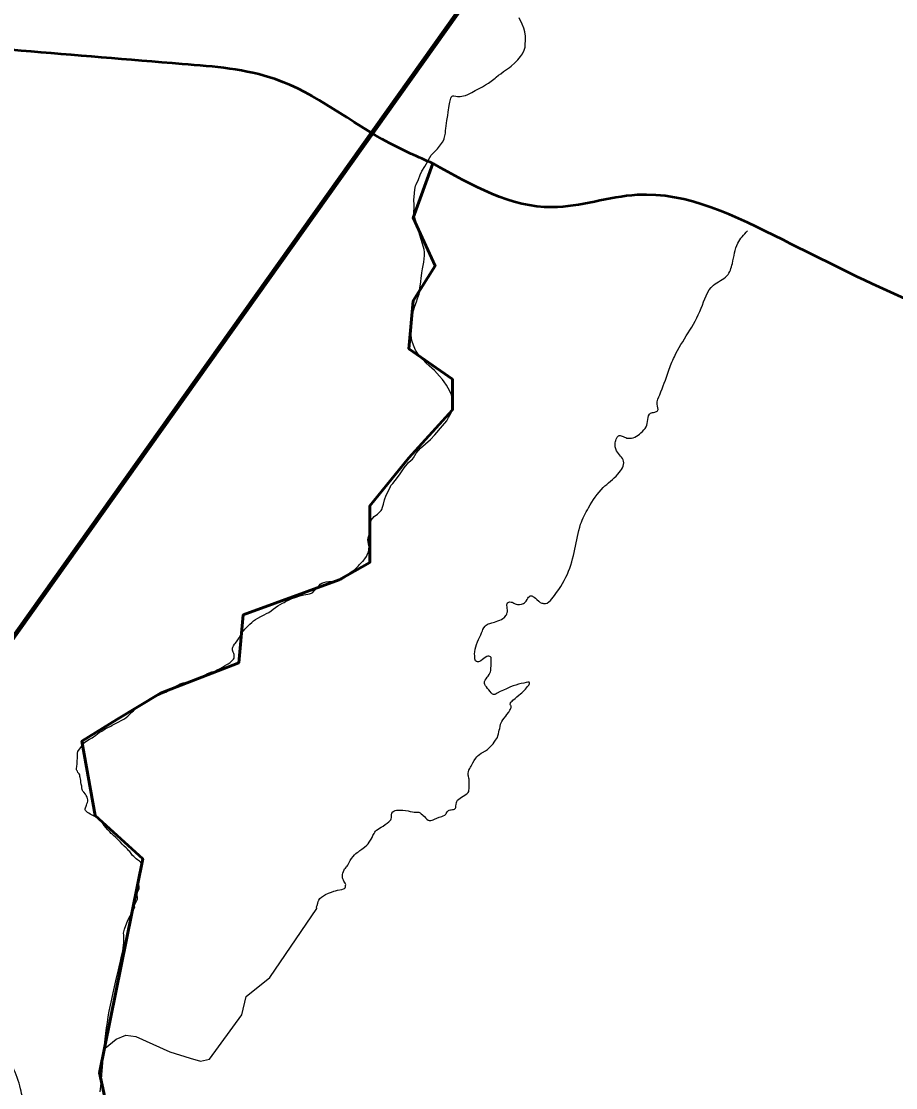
# Model space of a CAD drawing. Extents: x -1643653 to 4543381, y 1624270 to 13878484.
# Drawn here: x 709660 to 714916, y 8962026 to 8968437 of the extents above; entities that cross this region are included whole.
import ezdxf

# ---------------------------------------------------------------- set-up
doc = ezdxf.new("R2010")
doc.units = 0
doc.header["$LTSCALE"] = 200
for name, color, linetype, lineweight in [('24', 7, 'Continuous', 25), ('27', 7, 'Continuous', 13), ('28', 7, 'Continuous', 53), ('60', 7, 'Continuous', 13), ('9', 7, 'Continuous', 90)]:
    doc.layers.add(name, color=color, linetype=linetype, lineweight=lineweight)

msp = doc.modelspace()

# ---------------------------------------------------------------- linework, layer by layer
at = {"layer": '24'}
for points in [[(712690, 8968326.5), (712690.3, 8968347.4), (712687.7, 8968373.4), (712681.1, 8968396.6), (712670.7, 8968420.3), (712652.7, 8968457.2)], [(712191.7, 8967711.2), (712200.9, 8967729.7), (712202.5, 8967733.4), (712209.5, 8967765.4), (712210.5, 8967781.3), (712212.4, 8967793.3), (712218.1, 8967841.4), (712223.9, 8967871.9), (712226.8, 8967890.7), (712231.7, 8967931.5), (712234.9, 8967950.2), (712241.1, 8967974.7), (712244.5, 8967981.5), (712250, 8967986.4), (712254.2, 8967989), (712260.7, 8967989.8), (712272.7, 8967986.4), (712281.8, 8967985.6), (712298.5, 8967986.2), (712318.1, 8967989.3), (712330.9, 8967991.9), (712343.6, 8967997.4), (712367.4, 8968008.8), (712388.5, 8968021.1), (712416.3, 8968035.5), (712431.5, 8968043.6), (712450, 8968054.8), (712468.2, 8968066.3), (712491.7, 8968082.7), (712508.9, 8968095.7), (712514.9, 8968101.2), (712528.9, 8968113.6), (712541.7, 8968122.4), (712558.6, 8968135.7), (712577.2, 8968148), (712594.1, 8968160.2), (712604.8, 8968167.2), (712626.6, 8968188), (712644.6, 8968206), (712660.5, 8968224.8), (712673, 8968242.2), (712683.5, 8968264.3), (712688.2, 8968281), (712689.2, 8968296.1), (712690, 8968326.5)], [(712046.7, 8967486.3), (712056.6, 8967515.1), (712068, 8967536.8), (712085.3, 8967563.8), (712094.3, 8967578.9), (712108.4, 8967604.9), (712114.9, 8967617.8), (712124.7, 8967632.2), (712136.2, 8967644.8), (712162, 8967671.2), (712191.7, 8967711.2)], [(712010.1, 8966662.7), (712013.6, 8966680.7), (712018.3, 8966697.9), (712026.1, 8966724.5), (712034.9, 8966749.9), (712041.8, 8966770), (712048.3, 8966786.7), (712051.1, 8966796), (712053.9, 8966805.4), (712055.1, 8966820.5), (712056.4, 8966835.5), (712060.8, 8966868), (712061.7, 8966875.3), (712063.1, 8966891.8), (712067.3, 8966924.5), (712071.5, 8966948.2), (712079.1, 8966989.8), (712083.9, 8967030.2), (712084.2, 8967050), (712082.3, 8967065.3), (712071.5, 8967099), (712054.8, 8967152.1), (712043.2, 8967196.6), (712031.2, 8967236.3), (712025.9, 8967255.3), (712022.9, 8967266.6), (712021.3, 8967275.1), (712020.1, 8967289.9), (712021.3, 8967318.5), (712021.8, 8967333), (712019.9, 8967363), (712020.8, 8967382), (712022.9, 8967404.1), (712025.7, 8967426.3), (712030.2, 8967447.9), (712034.5, 8967455.4), (712046.7, 8967486.3)], [(711759.8, 8965408.9), (711762.8, 8965437.7), (711772.3, 8965449.9), (711782, 8965460.1), (711801.8, 8965475.1), (711812, 8965483.4), (711818.1, 8965490.2), (711822.9, 8965496.2), (711826.4, 8965502.4), (711831.9, 8965516.8), (711836.6, 8965535), (711844.2, 8965561.3), (711853.7, 8965587.6), (711862.3, 8965606.9), (711878.9, 8965640.7), (711881.7, 8965647.3), (711893.7, 8965658.9), (711907.8, 8965676), (711921, 8965693.7), (711937.6, 8965716.8), (711948.9, 8965735.5), (711961.2, 8965752.8), (711979.2, 8965774.9), (711988.2, 8965784.6), (712003.5, 8965798), (712011.1, 8965805.6), (712017.1, 8965812.5), (712033.5, 8965840.7), (712059.2, 8965870.5), (712089.4, 8965897), (712119.3, 8965922.3), (712146.4, 8965950.7), (712192.1, 8966005.7), (712217.5, 8966036.2), (712228.7, 8966055.3), (712241.9, 8966080.2), (712247.9, 8966092.2), (712251.6, 8966102.6), (712253.4, 8966114.4), (712253.2, 8966120.2), (712253.4, 8966136.1), (712252.7, 8966157.1), (712250.2, 8966169.6), (712246, 8966192.4), (712235.8, 8966214.5), (712215.5, 8966249.6), (712202.1, 8966269.7), (712191.2, 8966283.1), (712173.9, 8966303.2), (712143.5, 8966337.1), (712111.7, 8966366.2), (712091.6, 8966383.7), (712072.8, 8966403.6), (712045.8, 8966436.3), (712030.5, 8966459.8), (712020.8, 8966479.7), (712012.2, 8966506.2), (712007.8, 8966519.2), (712005.3, 8966533.7), (712003.9, 8966547.6), (712002.7, 8966566.2), (712003.7, 8966600.8), (712005.5, 8966632), (712006.5, 8966651.9), (712010.1, 8966662.7)], [(711099.7, 8964859.2), (711120.7, 8964869.8), (711134.7, 8964876.2), (711147.4, 8964883.5), (711161, 8964892.7), (711174.5, 8964903), (711187.8, 8964912.1), (711202.9, 8964922.2), (711217, 8964931.3), (711230.3, 8964939.3), (711239.5, 8964943.7), (711247.4, 8964948.7), (711265.6, 8964957.7), (711286, 8964966.3), (711305.5, 8964973.4), (711334.1, 8964982.8), (711358.9, 8964988.4), (711381.9, 8964993.7), (711392.8, 8964996.2), (711403.7, 8965000), (711411.9, 8965003.8), (711419, 8965010.9), (711432, 8965024.8), (711439.7, 8965034.5), (711450.9, 8965046), (711456.2, 8965052.5), (711466, 8965058.7), (711477.8, 8965064.3), (711491.9, 8965066.9), (711508.5, 8965068.4), (711519.7, 8965068.4), (711532, 8965068.8), (711539, 8965068.8), (711545.8, 8965068.8), (711552.3, 8965069.7), (711564.4, 8965073), (711580.7, 8965080), (711598.1, 8965090.7), (711608.4, 8965097.7), (711619.6, 8965107.5), (711630.5, 8965116.6), (711636.6, 8965123.5), (711642.2, 8965128), (711652.5, 8965134.4), (711664.9, 8965142.4), (711673.5, 8965148.9), (711679.4, 8965154.8), (711686.5, 8965163.6), (711692.4, 8965171.9), (711702.1, 8965181.3), (711711.6, 8965189), (711715.2, 8965192.5), (711719.9, 8965197.2), (711725.5, 8965204.8), (711734.4, 8965219), (711739.7, 8965228.7), (711743.5, 8965239), (711746.5, 8965248.2), (711748.2, 8965257.3), (711748.8, 8965265), (711750.3, 8965277.4), (711749.5, 8965286.2), (711747.7, 8965295.9), (711745, 8965307.4), (711743.6, 8965319.8), (711745.3, 8965332.2), (711748.9, 8965344.8), (711753.3, 8965359.9), (711757.7, 8965374.3), (711758.6, 8965382), (711758.9, 8965390.2), (711759.8, 8965401.7), (711759.8, 8965408.9)], [(712421.5, 8964748.8), (712426.5, 8964761.1), (712431.3, 8964771.9), (712434.6, 8964780.6), (712440.2, 8964790.3), (712447.7, 8964800.3), (712455, 8964807.6), (712460, 8964811.5), (712466.4, 8964814.6), (712475.8, 8964817), (712489.2, 8964821.2), (712503.7, 8964825.6), (712514.6, 8964829.5), (712524.9, 8964832.9), (712536.6, 8964836.8), (712547.2, 8964841.8), (712554.2, 8964846), (712560.1, 8964850.4), (712564, 8964853.5), (712568.7, 8964858.5), (712572.9, 8964864.1), (712575.7, 8964869.4), (712578.2, 8964875.8), (712581, 8964882.2), (712582.1, 8964887.8), (712582.1, 8964894.2), (712581.8, 8964899.4), (712580.7, 8964907.5), (712579.6, 8964916.1), (712579, 8964925.6), (712579, 8964931.7), (712580.2, 8964935.9), (712583.5, 8964940.6), (712587.1, 8964943.4), (712590.5, 8964945.7), (712596.1, 8964946.2), (712603.6, 8964945.7), (712610, 8964944.3), (712614.8, 8964942.3), (712619.8, 8964939.8), (712624.8, 8964937.3), (712628.9, 8964935.6), (712634.8, 8964933.4), (712643.5, 8964931.5), (712654.6, 8964931.5), (712665.8, 8964933.1), (712678, 8964937), (712685.3, 8964940.7), (712689.2, 8964944.3), (712694.8, 8964952.1), (712700.1, 8964960.4), (712705.4, 8964969.6), (712709.6, 8964975.5), (712715.7, 8964980), (712719, 8964982.2), (712724.1, 8964983), (712728.5, 8964983), (712732.4, 8964981.6), (712735.5, 8964979.4), (712742.2, 8964975.2), (712751.4, 8964968.5), (712759.2, 8964961.6), (712771.2, 8964950.7), (712778.7, 8964943.7), (712788.8, 8964939.7)], [(710000.6, 8963922), (709997.1, 8963929.1), (709994.4, 8963933.2), (709992.9, 8963937.1), (709992.3, 8963944.1), (709993.5, 8963956.8), (709995.3, 8963972.7), (709995.9, 8963988.3), (709997, 8964009.5), (709997, 8964025.7), (709997.6, 8964037.2), (710000.6, 8964046.7), (710009.7, 8964060.8), (710023.7, 8964079.6), (710032.8, 8964091.9), (710040.8, 8964100.5), (710053.5, 8964110.8), (710070.6, 8964121.1), (710085.3, 8964130), (710108.5, 8964144.7), (710128.6, 8964161.2), (710143.6, 8964170.3), (710163.7, 8964183.3), (710175.5, 8964189.5), (710198.5, 8964199.8), (710207.1, 8964204.8), (710239.1, 8964222.6), (710269, 8964236.8), (710280.8, 8964244.5), (710300.8, 8964260.7), (710318.8, 8964277.8), (710324.1, 8964282.8), (710334.9, 8964292.4), (710352.3, 8964308), (710365.6, 8964319.5), (710381.8, 8964332.8), (710398.6, 8964344), (710415.8, 8964353.7), (710432, 8964361.1), (710465.5, 8964376), (710498.9, 8964391), (710528.1, 8964404.3), (710549.6, 8964416.4), (710567.2, 8964426.9), (710581.1, 8964436), (710600.6, 8964447), (710615.1, 8964454.3), (710633.7, 8964461.1), (710652, 8964463.5), (710671.7, 8964467.6), (710688.3, 8964470.8), (710699.5, 8964474.7), (710713.8, 8964479.8), (710728.9, 8964486.9), (710742.8, 8964493.1), (710755.2, 8964500.7), (710762.2, 8964506.3), (710768.7, 8964511), (710780, 8964516), (710789.1, 8964519.9), (710804.5, 8964525.5), (710822.7, 8964530.8), (710837.2, 8964537.9), (710856, 8964546), (710870.1, 8964554), (710881.6, 8964561.9), (710894.9, 8964569.9), (710903.8, 8964573.7), (710914.7, 8964583.2), (710923, 8964589.9), (710931.2, 8964597.6), (710935.3, 8964602.9), (710939.2, 8964609.1), (710940.1, 8964615.3), (710940.2, 8964623.8), (710938.7, 8964629.9), (710936.9, 8964636.7), (710933.1, 8964645), (710930.7, 8964651.2), (710929.2, 8964656.8), (710928.9, 8964662.4), (710929.8, 8964669.2), (710931.9, 8964675.1), (710935.4, 8964682.7), (710941.9, 8964691.8), (710946.3, 8964697.5), (710953.8, 8964707.1), (710960.9, 8964717.7), (710970, 8964730.7), (710977.7, 8964744), (710983.9, 8964754.9), (710990.4, 8964766.4), (710997.2, 8964774.6), (711004.6, 8964783.2), (711020.6, 8964799.3), (711033.6, 8964812.3), (711045.1, 8964823.8), (711055.7, 8964832.3), (711067.5, 8964840.6), (711082.3, 8964849.4), (711099.7, 8964859.2)], [(712479.6, 8964525.8), (712481.6, 8964533.3), (712482.7, 8964541.1), (712483.2, 8964550.3), (712483.8, 8964560.5), (712484.4, 8964573.6), (712485, 8964582.2), (712485, 8964591.4), (712483.8, 8964606.2), (712483.8, 8964613.4), (712481.3, 8964617.1), (712476.6, 8964619.3), (712470.7, 8964620.7), (712463.8, 8964620.1), (712458.8, 8964618.2), (712448.8, 8964612.1), (712441, 8964607), (712432.3, 8964600.3), (712421.7, 8964591.7), (712415, 8964587.8), (712409.2, 8964587.2), (712402.8, 8964586.4), (712395.8, 8964588.6), (712390.5, 8964592.3), (712388.2, 8964598.1), (712386, 8964605.4), (712385.2, 8964611.2), (712385.5, 8964621.5), (712384.9, 8964634), (712386.1, 8964646), (712388.3, 8964661.9), (712392.7, 8964675.6), (712396.7, 8964690.6), (712401.4, 8964706.8), (712407.8, 8964721.5), (712415.9, 8964737.1), (712421.5, 8964748.8)], [(712600.3, 8964302.1), (712603.4, 8964308), (712604.8, 8964311.1), (712605.3, 8964314.4), (712604.8, 8964319.7), (712603.1, 8964323), (712600.9, 8964325.8), (712599.2, 8964330.3), (712598.7, 8964334.2), (712599.8, 8964337.5), (712601.4, 8964341.7), (712604.8, 8964346.2), (712609.8, 8964350.6), (712615.1, 8964355.3), (712628.8, 8964366.5), (712638.3, 8964375.4), (712650.5, 8964385.2), (712660.2, 8964393.8), (712668.8, 8964401), (712677.8, 8964410), (712689.8, 8964422.2), (712696.5, 8964430.3), (712701.5, 8964436.7), (712709.8, 8964445.6), (712713.5, 8964450.3), (712715.4, 8964457), (712715.4, 8964460.9), (712711.8, 8964463.2), (712705.1, 8964464), (712695.6, 8964462.3), (712680.3, 8964458.4), (712665.5, 8964456.2), (712648, 8964452.2), (712631.8, 8964446.9), (712615.9, 8964442.5), (712600.6, 8964435.8), (712589.1, 8964429.9), (712577.4, 8964424.3), (712558.7, 8964416), (712538.9, 8964407.9), (712520.6, 8964397.3), (712515, 8964394), (712505.5, 8964390.7), (712498, 8964389.8), (712492.4, 8964391.2), (712489.6, 8964393.4), (712484, 8964400.1), (712478.7, 8964408.2), (712470.1, 8964417.7), (712462, 8964426), (712455.8, 8964435.5), (712450.5, 8964442.2), (712446.1, 8964449.4), (712443.3, 8964455.6), (712443.3, 8964460.6), (712443.3, 8964465.3), (712443.9, 8964467.8), (712445.3, 8964471.7), (712448.9, 8964477), (712453.4, 8964484), (712460.3, 8964494.3), (712466.2, 8964501), (712472.6, 8964510.7), (712476.2, 8964517.7), (712479.6, 8964525.8)], [(712364.7, 8963959.7), (712369, 8963967.4), (712374, 8963979.4), (712382.1, 8963994.2), (712391.6, 8964008.1), (712397.2, 8964015.1), (712407.2, 8964023.7), (712414.7, 8964029.3), (712425.1, 8964036.3), (712431.6, 8964040.4), (712451.1, 8964051.2), (712462, 8964058.8), (712470.7, 8964066.8), (712480.2, 8964076.6), (712488.5, 8964085), (712495.5, 8964093.9), (712501.6, 8964102.5), (712505.9, 8964108.6), (712510.1, 8964115), (712516.8, 8964123.3), (712521.6, 8964132.2), (712524.6, 8964141.4), (712527.7, 8964153.4), (712529.9, 8964164.8), (712532.7, 8964175.4), (712535.5, 8964185.8), (712537.5, 8964198.3), (712541.4, 8964211.4), (712543.9, 8964218.9), (712548.1, 8964228.1), (712554.2, 8964237), (712562.9, 8964248.1), (712571.5, 8964260.7), (712579.4, 8964269), (712590, 8964284.1), (712596.7, 8964295.4), (712600.3, 8964302.1)], [(710341.7, 8963112), (710341.4, 8963118.8), (710343.5, 8963128.8), (710347.6, 8963139.4), (710354.1, 8963151.2), (710357.1, 8963156.2), (710358.5, 8963160.6), (710358.8, 8963163.6), (710357.9, 8963170.6), (710356.5, 8963178), (710355.6, 8963184.5), (710356.2, 8963190.1), (710358, 8963196.8), (710361.5, 8963206.8), (710364.5, 8963213.6), (710368.3, 8963221.3), (710369.5, 8963228.1), (710368.6, 8963236.9), (710367.1, 8963241.9), (710366.8, 8963249.6), (710365.6, 8963268.8), (710365.6, 8963287.6), (710367.7, 8963303.5), (710370.7, 8963313.2), (710376.6, 8963324.4), (710380.1, 8963334.5), (710382.8, 8963345.1), (710383.7, 8963357.7), (710383.1, 8963367.8), (710381.6, 8963373.7), (710378.1, 8963379.6), (710373, 8963385.8), (710370.3, 8963388.6), (710365.3, 8963391.5), (710358.8, 8963395.4), (710350.6, 8963401.6), (710343.8, 8963407.5), (710335.8, 8963415.4), (710329.3, 8963421.3), (710320.2, 8963434), (710312.5, 8963445.2), (710306.3, 8963450.8), (710298, 8963459.9), (710289.9, 8963467.5), (710278.4, 8963477.9), (710266.9, 8963490.5), (710256.9, 8963502.3), (710245.7, 8963513.2), (710235.6, 8963523), (710225.9, 8963531.8), (710215.8, 8963541), (710206.1, 8963550.1), (710201.1, 8963553.9), (710191.5, 8963563.6), (710180, 8963576.6), (710168.8, 8963590.4), (710158.4, 8963602.8), (710151.4, 8963613.1), (710145.5, 8963621.1), (710133.7, 8963633.2), (710125.7, 8963640.2), (710118, 8963645.8), (710112, 8963649.9), (710101.7, 8963656.4), (710090.1, 8963662.2), (710082.8, 8963666.7), (710073.6, 8963671.1), (710065.1, 8963676.4), (710058.6, 8963681.4), (710055, 8963685), (710050, 8963688.5), (710045.3, 8963693.2), (710043.8, 8963697), (710043.2, 8963702.1), (710045, 8963707.7), (710049.1, 8963718), (710052.1, 8963724.8), (710054.4, 8963732.6), (710057.4, 8963740.3), (710059.2, 8963748), (710059.2, 8963757.1), (710058.6, 8963764.2), (710056.2, 8963771.8), (710050.3, 8963783.3), (710045, 8963790.7), (710036.4, 8963801.9), (710030.5, 8963808.3), (710027.8, 8963813.7), (710025.7, 8963818.7), (710024.6, 8963828.1), (710023.1, 8963838.4), (710020.4, 8963850.5), (710018.7, 8963860.5), (710017.8, 8963872.3), (710015.7, 8963882.9), (710013.9, 8963891.5), (710012.2, 8963898), (710012.1, 8963902.3), (710011.2, 8963906.7), (710007.7, 8963913.2), (710000.6, 8963922)], [(712058, 8963677.9), (712064.5, 8963673.2), (712070.9, 8963667.3), (712075.7, 8963662.8), (712082.7, 8963655.8), (712088.8, 8963649.4), (712097.8, 8963640.5), (712105.9, 8963634.6), (712111.7, 8963631.8), (712117.6, 8963631.5), (712122.6, 8963632.4), (712129.6, 8963634.1), (712136, 8963636.8), (712144.1, 8963640.2), (712158.2, 8963646.8), (712172.7, 8963652.3), (712186.9, 8963656.2), (712195.8, 8963659.8), (712206.7, 8963664.9), (712211.5, 8963669.6), (712214.5, 8963674.6), (712220.7, 8963684.6), (712224.3, 8963689.1), (712227.7, 8963692.2), (712232.4, 8963695.2), (712239.1, 8963696.6), (712244.4, 8963697.5), (712251.4, 8963697.7), (712258.6, 8963698.3), (712263.1, 8963700), (712266.7, 8963703.3), (712269.8, 8963706.4), (712271.2, 8963710.3), (712272, 8963714.7), (712272.9, 8963720.2), (712273.7, 8963729.4), (712275.1, 8963740.3), (712277.1, 8963746.2), (712279.9, 8963750.6), (712282.9, 8963754.2), (712290.2, 8963761.2), (712297.4, 8963767.6), (712305.2, 8963772.9), (712316.1, 8963778.5), (712326.2, 8963784.3), (712333.8, 8963789.8), (712340.5, 8963795.4), (712346.3, 8963800.7), (712349.4, 8963807.4), (712350.5, 8963814.6), (712351.3, 8963823), (712351.6, 8963830.8), (712351.9, 8963841.9), (712351.9, 8963855.3), (712351.9, 8963871.4), (712352.2, 8963880.8), (712350.5, 8963887.5), (712348, 8963898.4), (712346.6, 8963905.9), (712346.6, 8963916), (712348, 8963926.3), (712351.1, 8963935.2), (712355.8, 8963944.4), (712360.8, 8963953.3), (712364.7, 8963959.7)], [(711773.5, 8963542.3), (711780.2, 8963553.4), (711784.1, 8963562.6), (711789.9, 8963568.8), (711796.1, 8963573.8), (711804.2, 8963579.6), (711812.8, 8963585.5), (711824, 8963592.2), (711835.1, 8963599.4), (711846.8, 8963608.1), (711858.8, 8963616.4), (711869.4, 8963624.5), (711877.5, 8963631.7), (711880.7, 8963636.7), (711883.2, 8963642.3), (711884.6, 8963651.2), (711885.4, 8963658.7), (711885.7, 8963667.4), (711887.9, 8963675.7), (711892.9, 8963684.1), (711900.2, 8963688.6), (711906.6, 8963692.2), (711915.5, 8963694.4), (711925, 8963695), (711931.7, 8963695.2), (711952.6, 8963694.9), (711970.4, 8963693), (711985.2, 8963690.5), (711997.8, 8963687.1), (712012, 8963684.9), (712022.3, 8963683.2), (712027.3, 8963683), (712036.8, 8963682.7), (712042.7, 8963682.1), (712049.4, 8963682.1), (712053.3, 8963681), (712058, 8963677.9)], [(711435.9, 8963104.2), (711433.8, 8963114), (711437.7, 8963122.1), (711442.2, 8963135.5), (711445.2, 8963144.7), (711449.4, 8963153.9), (711455, 8963162.8), (711463.9, 8963172), (711476.2, 8963180.1), (711489.3, 8963188.1), (711506.3, 8963195.7), (711525, 8963202.6), (711538.8, 8963207.9), (711547.8, 8963210.4), (711560.6, 8963213.7), (711586.8, 8963217.9), (711596.9, 8963220.7), (711603, 8963224.1), (711606.4, 8963228.5), (711608.3, 8963233.8), (711609.7, 8963240.8), (711610.3, 8963246.9), (711609.4, 8963251.6), (711606.9, 8963256.4), (711602.7, 8963261.7), (711598.6, 8963267), (711595.8, 8963273.7), (711592.7, 8963281.1), (711590.5, 8963288.3), (711589.9, 8963297.2), (711591.3, 8963307), (711593, 8963316.8), (711596.3, 8963326.2), (711600.5, 8963335.1), (711603.6, 8963342.4), (711607.8, 8963346.6), (711614.7, 8963353.3), (711618.1, 8963358.8), (711622, 8963364.9), (711630.1, 8963379.4), (711637.1, 8963391.1), (711645.7, 8963403.6), (711654.7, 8963415.9), (711663, 8963425.6), (711671.7, 8963433.4), (711679.2, 8963439.3), (711687.3, 8963444.9), (711695.8, 8963451.5), (711707, 8963459.3), (711723.4, 8963472.1), (711737.1, 8963483.5), (711745.2, 8963492.7), (711751.9, 8963501.6), (711758.6, 8963513.6), (711763.3, 8963521.1), (711768.1, 8963530.1), (711773.5, 8963542.3)], [(710164.8, 8962317.2), (710168.7, 8962351.7), (710172.8, 8962385.1), (710177.5, 8962418), (710182.7, 8962451.3), (710188.8, 8962485.8), (710195.8, 8962521.8), (710203.5, 8962558.9), (710211.7, 8962596.3), (710220, 8962633.4), (710228.3, 8962669.3), (710236.4, 8962703.3), (710243.8, 8962734.7), (710250.5, 8962762.6), (710256.1, 8962786.7), (710260.8, 8962807), (710264.6, 8962824.2), (710267.7, 8962838.7), (710270.1, 8962851), (710271.9, 8962861.6), (710273.3, 8962870.9), (710274.4, 8962879.4), (710275.3, 8962887.5), (710275.9, 8962895.5), (710276.3, 8962903.4), (710276.6, 8962911.3), (710276.6, 8962919.3), (710276.5, 8962927.5), (710276.2, 8962936), (710275.8, 8962945), (710275.2, 8962954.4), (710280.1, 8962978.4), (710299.5, 8963033.2), (710341.7, 8963112)], [(710674.9, 8962204.1), (710737.2, 8962184.8), (710790.9, 8962198.1), (710985, 8962463.8), (711011.2, 8962574.6), (711153.5, 8962689.4), (711435.9, 8963104.2)], [(710135, 8962001.2), (710139.5, 8962052.7), (710144.1, 8962103.7), (710148.7, 8962152.9), (710153.1, 8962199.2), (710157.2, 8962241.7), (710161, 8962280.7), (710164.8, 8962317.2)], [(710164.4, 8962263.4), (710229.5, 8962317.3), (710287.9, 8962342), (710347.9, 8962333.1)], [(710347.9, 8962333.1), (710553, 8962240.9), (710674.9, 8962204.1)]]:
    msp.add_lwpolyline(points, dxfattribs=at)
for points in [[(712788.8, 8964939.7), (712810, 8964936.4), (712849.2, 8964965.8), (712942.3, 8965114.4), (712988, 8965263.1), (713022.3, 8965413.3), (713069.7, 8965512.9), (713157.9, 8965633.8), (713246.1, 8965715.4), (713280.3, 8965792.2), (713237.9, 8965855.9), (713229.7, 8965902.9), (713239.5, 8965932.3), (713254.2, 8965947.1), (713278.7, 8965940.5), (713308.1, 8965930.7), (713347.3, 8965937.3), (713384.8, 8965963.4), (713415.9, 8965999.3), (713425.7, 8966043.5), (713442, 8966081), (713468.1, 8966087.6), (713484.5, 8966095.8), (713482.8, 8966135), (713497.5, 8966192.2), (713549.8, 8966334.3), (713585.7, 8966420.9), (713746.6, 8966711.8), (713820.1, 8966850.6), (713901.8, 8966907.8), (713934.4, 8966981.3), (713967.1, 8967103.9), (714024.2, 8967177.4)], [(710131.8, 8961656.3), (710038.2, 8961644.6), (709952.5, 8961734.3), (709819.9, 8961831.8), (709687.4, 8961917.5), (709656.2, 8962018.9), (709609.4, 8962151.4), (709543.1, 8962295.7), (709476.8, 8962369.8), (709379.4, 8962377.6), (709293.6, 8962323), (709126, 8962209.9), (708970, 8962096.9), (708782.9, 8962007.2), (708568.5, 8961929.2), (708381.3, 8961917.5), (708221.5, 8961987.7), (708096.8, 8962093), (707991.5, 8962217.7), (707749.8, 8962326.9), (707512, 8962326.9), (707301.5, 8962284), (707215.7, 8962330.8), (707145.5, 8962459.4), (707075.3, 8962576.4), (706915.5, 8962654.3), (706724.5, 8962763.5), (706475, 8962868.8), (706285.5, 8962993.6), (706252.3, 8963024.5), (706110.5, 8963180), (706048.8, 8963234.9), (705965.3, 8963310.3), (705863.5, 8963374.4), (705840.7, 8963390.4), (705796.9, 8963407.8)]]:
    msp.add_spline(points, degree=3, dxfattribs=at)
at = {"layer": '27'}
msp.add_line((712133.2, 8967582.6), (712135.6, 8967581.5), dxfattribs=at)
for points in [[(707482.9, 8968320.5), (708005.4, 8968381.9), (708718.3, 8968340.8), (709660.3, 8968260.6)], [(709660.3, 8968260.6), (710627.7, 8968180.3), (711187.5, 8968089), (711873, 8967704.7), (712133.2, 8967582.6)], [(712135.6, 8967581.5), (712851.5, 8967319.2), (713361.3, 8967393.4), (714238.5, 8967122.7), (715674, 8966506.4), (716373.4, 8966312.8), (717313.4, 8965902), (718673.1, 8965375), (719491, 8965193.2)]]:
    msp.add_spline(points, degree=3, dxfattribs=at)
at = {"layer": '28'}
msp.add_line((712135.6, 8967581.5), (712133.2, 8967582.6), dxfattribs=at)
for points in [[(710260.5, 8961513.2), (710129.5, 8962116.3), (710391.6, 8963401.1), (710103.3, 8963663.3), (710024.7, 8964109.1), (710234.3, 8964240.2), (710496.4, 8964397.5), (710968.1, 8964581.1), (710994.3, 8964869.5), (711570.9, 8965079.3), (711754.3, 8965184.2), (711754.3, 8965525), (711990.2, 8965813.5), (712252.3, 8966101.9), (712252.3, 8966285.4), (711990.2, 8966469), (712016.4, 8966757.4), (712147.5, 8966967.2), (712016.4, 8967255.6), (712133.2, 8967582.6)], [(712133.2, 8967582.6), (712016.4, 8967255.6), (712147.5, 8966967.2), (712016.4, 8966757.4), (711990.2, 8966469), (712252.3, 8966285.4), (712252.3, 8966101.9), (711990.2, 8965813.5), (711754.3, 8965525), (711754.3, 8965184.2), (711570.9, 8965079.3), (710994.3, 8964869.5), (710968.1, 8964581.1), (710496.4, 8964397.5), (710234.3, 8964240.2), (710024.7, 8964109.1), (710103.3, 8963663.3), (710391.6, 8963401.1), (710129.5, 8962116.3), (710260.5, 8961513.2)]]:
    msp.add_lwpolyline(points, dxfattribs=at)
for points in [[(709660.3, 8968260.6), (708718.3, 8968340.8), (708005.4, 8968381.9), (707482.9, 8968320.5)], [(712133.2, 8967582.6), (711873, 8967704.7), (711187.5, 8968089), (710627.7, 8968180.3), (709660.3, 8968260.6)], [(719491, 8965193.2), (718673.1, 8965375), (717313.4, 8965902), (716373.4, 8966312.8), (715674, 8966506.4), (714238.5, 8967122.7), (713361.3, 8967393.4), (712851.5, 8967319.2), (712135.6, 8967581.5)]]:
    msp.add_spline(points, degree=3, dxfattribs=at)
at = {"layer": '60', "lineweight": 25}
msp.add_spline([(814781, 9009175.5), (814787.2, 9009173.4), (814796.9, 9009173.4), (814799.4, 9009172.4), (814805.1, 9009174.5), (814805.6, 9009176.5), (814811.7, 9009179.5), (814811.7, 9009179.5), (814801.5, 9009181), (814790.7, 9009181.5), (814784.1, 9009183.1), (814777.4, 9009185.1), (814778.4, 9009175.5)], degree=3, dxfattribs=at)
at = {"layer": '9'}
msp.add_lwpolyline([(691582, 8951218.7), (697371.2, 8956056), (705081.2, 8958366.8), (713138.6, 8969695)], dxfattribs=at)

doc.saveas('drawing.dxf')
